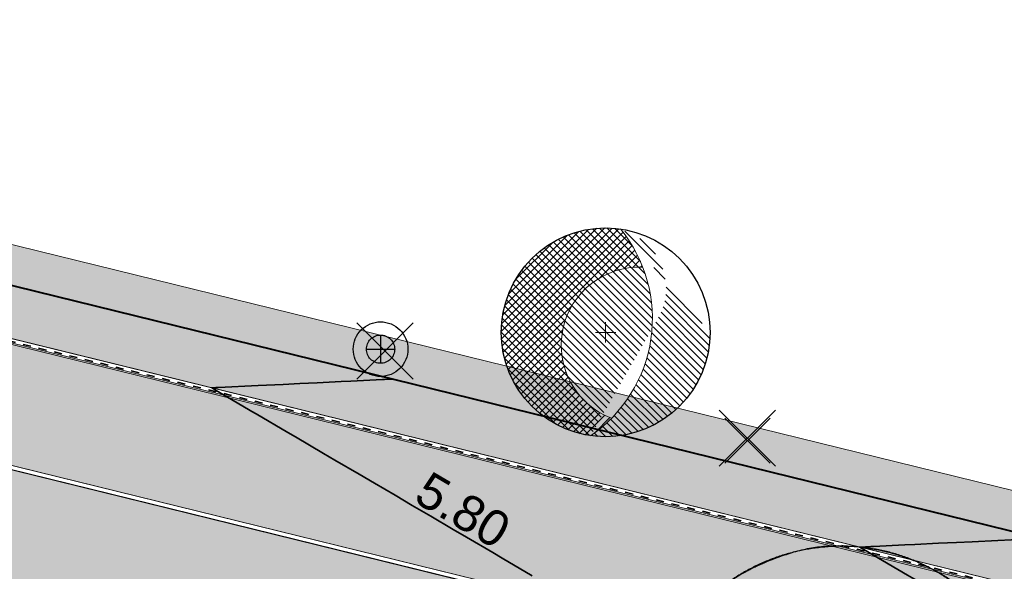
# Model space of a CAD drawing. Header units: metres. Extents: x 538891 to 1080079, y 6588829 to 13178720.
# Tile 534 of 656: x 539889 to 539913, y 6589326 to 6589340. Entities that reach past the tile are written whole.
import ezdxf

# ---------------------------------------------------------------- set-up
doc = ezdxf.new("R2010")
doc.units = ezdxf.units.M
doc.header["$LTSCALE"] = 0.4
doc.linetypes.add('#9_VIA31', pattern=[1, 0.5, -0.5])
doc.layers.add('DENDRO', color=7, linetype='Continuous')
doc.layers.add('KOLDE PST', color=7, linetype='Continuous')
doc.styles.add('Swis721 Lt BT', font='swissl.ttf')

# ---------------------------------------------------------------- blocks, each defined once
blk = doc.blocks.new('#9_019061_PP_TL (2D)')
at = {"linetype": 'Continuous', "lineweight": 0, "true_color": 0xffdf7f}
blk.add_hatch(color=41, dxfattribs=at).paths.add_polyline_path([(540078.0032806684, 6589286.742313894), (539977.6468669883, 6589311.778495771), (539969.9075633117, 6589313.554667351), (539852.4138452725, 6589342.430809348), (539846.469636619, 6589343.924182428), (539792.5735380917, 6589357.385167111), (539787.216163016, 6589358.722468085), (539640.4988541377, 6589395.799547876), (539628.2653642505, 6589398.679031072), (539563.8528905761, 6589414.96441731), (539555.9774451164, 6589416.819425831), (539478.7291213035, 6589436.23695716), (539478.412205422, 6589434.976177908), (539555.6416252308, 6589415.563398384), (539563.5342388, 6589413.704075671), (539630.8259227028, 6589396.690739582), (539632.5627005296, 6589396.29121415), (539640.054637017, 6589394.570937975), (539786.8498664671, 6589357.474166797), (539792.2585289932, 6589356.123910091), (539846.1546275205, 6589342.662925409), (539852.1035803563, 6589341.168376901), (539969.5972983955, 6589312.292234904), (539977.3441096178, 6589310.514182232), (540019.7245198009, 6589299.9414284), (540032.9319836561, 6589296.646527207), (540077.6886104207, 6589285.480972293), (540077.6957445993, 6589285.479145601)])
at = {"linetype": 'Continuous', "lineweight": 0, "true_color": 0xadadad}
h = blk.add_hatch(color=253, dxfattribs=at)
edge = h.paths.add_edge_path()
edge.add_line((539477.7626632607, 6589431.943014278), (539486.2567841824, 6589429.807888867))
edge.add_line((539486.2567841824, 6589429.807888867), (539486.1105153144, 6589429.225990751))
edge.add_line((539486.1105153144, 6589429.225990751), (539487.5652606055, 6589428.86031858))
edge.add_line((539487.5652606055, 6589428.86031858), (539487.7115294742, 6589429.442216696))
edge.add_line((539487.7115294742, 6589429.442216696), (539555.6592118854, 6589412.362541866))
edge.add_line((539555.6592118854, 6589412.362541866), (539562.7557662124, 6589410.648743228))
edge.add_line((539562.7557662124, 6589410.648743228), (539566.8068955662, 6589409.679105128))
edge.add_line((539566.8068955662, 6589409.679105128), (539620.1116983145, 6589396.202067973))
edge.add_arc((539619.5969534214, 6589394.166131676), 2.099999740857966, -13.653471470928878, 75.8112727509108, ccw=False)
edge.add_line((539621.6376095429, 6589393.670428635), (539620.7163126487, 6589389.877732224))
edge.add_line((539620.7163126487, 6589389.877732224), (539624.408929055, 6589388.980746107))
edge.add_line((539624.408929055, 6589388.980746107), (539625.312583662, 6589392.700814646))
edge.add_arc((539627.353239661, 6589392.205112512), 2.099999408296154, 75.81124942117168, 166.3465518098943, ccw=False)
edge.add_line((539627.8679853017, 6589394.241048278), (539632.6017820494, 6589393.044203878))
edge.add_line((539632.6017820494, 6589393.044203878), (539643.071860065, 6589390.610996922))
edge.add_line((539643.071860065, 6589390.610996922), (539786.0372070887, 6589354.482079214))
edge.add_line((539786.0372070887, 6589354.482079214), (539792.3012314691, 6589352.918019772))
edge.add_line((539792.3012314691, 6589352.918019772), (539845.3438683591, 6589339.670194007))
edge.add_line((539845.3438683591, 6589339.670194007), (539851.4124813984, 6589338.145976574))
edge.add_line((539851.4124813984, 6589338.145976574), (539860.7490034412, 6589335.851362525))
edge.add_line((539860.7490034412, 6589335.851362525), (539968.6993229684, 6589309.320678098))
edge.add_line((539968.6993229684, 6589309.320678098), (539969.2265677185, 6589309.197134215))
edge.add_line((539969.2265677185, 6589309.197134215), (539974.9736439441, 6589307.850480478))
edge.add_line((539974.9736439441, 6589307.850480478), (539975.8875834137, 6589307.636268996))
edge.add_line((539975.8875834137, 6589307.636268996), (539978.9424721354, 6589306.920423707))
edge.add_line((539978.9424721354, 6589306.920423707), (540047.1253681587, 6589289.910655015))
edge.add_arc((540046.6170546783, 6589287.873103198), 2.100000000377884, -13.970976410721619, 75.99219687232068, ccw=False)
edge.add_line((540048.6549327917, 6589287.366099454), (540047.8150951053, 6589283.990410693))
edge.add_line((540047.8150951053, 6589283.990410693), (540051.5026840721, 6589283.072975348))
edge.add_line((540051.5026840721, 6589283.072975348), (540052.341280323, 6589286.443674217))
edge.add_arc((540054.3791583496, 6589285.936670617), 2.099999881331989, 75.99219364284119, 166.0290268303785, ccw=False)
edge.add_line((540054.8874719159, 6589287.97422229), (540076.8168840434, 6589282.503433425))
edge.add_line((540076.8168840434, 6589282.503433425), (540083.4395259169, 6589280.809379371))
edge.add_line((540083.4395259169, 6589280.809379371), (540088.49419581, 6589279.535390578))
edge.add_arc((540094.4575246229, 6589303.195456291), 24.40000000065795, 255.8536971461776, 302.8232301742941)
edge.add_line((540107.6835194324, 6589282.690991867), (540136.9506649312, 6589301.569178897))
edge.add_arc((540138.0889677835, 6589299.804450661), 2.09999979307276, 48.26669205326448, 122.8232344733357, ccw=False)
edge.add_line((540139.4868626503, 6589301.371578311), (540137.7712634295, 6589305.668443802))
edge.add_line((540137.7712634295, 6589305.668443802), (540106.0573725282, 6589285.212032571))
edge.add_arc((540094.4575246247, 6589303.195456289), 21.39999999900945, 255.8536971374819, 302.82323016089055, ccw=False)
edge.add_line((540089.2273919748, 6589282.444415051), (540083.9478910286, 6589283.775070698))
edge.add_line((540083.9478910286, 6589283.775070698), (540077.6641051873, 6589285.384020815))
edge.add_line((540077.6641051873, 6589285.384020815), (540032.9077782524, 6589296.549500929))
edge.add_line((540032.9077782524, 6589296.549500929), (540019.7003143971, 6589299.844402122))
edge.add_line((540019.7003143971, 6589299.844402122), (539977.3208196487, 6589310.41692758))
edge.add_line((539977.3208196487, 6589310.41692758), (539969.5741785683, 6589312.194941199))
edge.add_line((539969.5741785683, 6589312.194941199), (539852.0794640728, 6589341.071328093))
edge.add_line((539852.0794640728, 6589341.071328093), (539846.1303289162, 6589342.565922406))
edge.add_line((539846.1303289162, 6589342.565922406), (539792.2343076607, 6589356.026887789))
edge.add_line((539792.2343076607, 6589356.026887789), (539786.8255053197, 6589357.3771794))
edge.add_line((539786.8255053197, 6589357.3771794), (539640.031194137, 6589394.473718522))
edge.add_line((539640.031194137, 6589394.473718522), (539632.5402822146, 6589396.193759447))
edge.add_line((539632.5402822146, 6589396.193759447), (539630.8024549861, 6589396.593526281))
edge.add_line((539630.8024549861, 6589396.593526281), (539563.5105163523, 6589413.606926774))
edge.add_line((539563.5105163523, 6589413.606926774), (539555.6179698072, 6589415.466233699))
edge.add_line((539555.6179698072, 6589415.466233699), (539478.485107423, 6589434.854742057))
edge.add_line((539478.485107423, 6589434.854742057), (539477.7626632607, 6589431.943014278))
at = {"color": 5, "linetype": 'Continuous', "lineweight": 40, "true_color": 0x0000ff}
blk.add_line((539875.6652317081, 6589336.716373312), (539930.2090138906, 6589323.311282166), dxfattribs=at)
at = {"color": 26, "linetype": 'Continuous', "lineweight": 9, "true_color": 0x7f1f00, "flags": 128}
for points in [[(539478.3783714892, 6589434.840327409), (539555.608507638, 6589415.427367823), (539563.5010273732, 6589413.568067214), (539630.7930678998, 6589396.554640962), (539632.5313148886, 6589396.154777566), (539640.0218169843, 6589394.43483074), (539786.8157608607, 6589357.338384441), (539792.2246191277, 6589355.988078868), (539846.1206094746, 6589342.527121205), (539852.0698175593, 6589341.032508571), (539969.5649306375, 6589312.156023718), (539977.311503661, 6589310.378025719), (540019.6906322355, 6589299.805591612), (540032.8980960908, 6589296.510690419), (540077.6543030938, 6589285.345240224), (540083.9380421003, 6589283.736302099), (540089.2176160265, 6589282.405628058, 0.2078616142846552), (540106.079054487, 6589285.178418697), (540137.8949928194, 6589305.700653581)], [(539478.412205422, 6589434.976177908), (539555.6416252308, 6589415.563398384), (539563.5342388, 6589413.704075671), (539630.8259227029, 6589396.690739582), (539632.5627005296, 6589396.29121415), (539640.0546370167, 6589394.570937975), (539786.8498664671, 6589357.474166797), (539792.2585289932, 6589356.123910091), (539846.1546275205, 6589342.662925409), (539852.1035803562, 6589341.168376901), (539969.5972983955, 6589312.292234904), (539977.3441096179, 6589310.514182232), (540019.7245198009, 6589299.9414284), (540032.9319836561, 6589296.646527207), (540077.6886104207, 6589285.480972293), (540083.9725133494, 6589283.871992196), (540089.2518318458, 6589282.541382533, 0.2078616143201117), (540106.0031676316, 6589285.296067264), (540137.8191059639, 6589305.818302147)]]:
    blk.add_lwpolyline(points, format="xyb", dxfattribs=at)
at = {"color": 26, "linetype": '#9_VIA31', "lineweight": 35, "true_color": 0x7f1f00, "flags": 128}
blk.add_lwpolyline([(538967.1483286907, 6589597.119765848), (538965.7734895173, 6589591.531124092), (538963.4364157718, 6589580.668595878, 0.09040084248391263), (538963.1941860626, 6589573.007599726), (538965.8296753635, 6589555.415316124, 0.2761386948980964), (538973.2353764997, 6589546.397497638), (538977.321869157, 6589545.18539376), (538983.1510333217, 6589543.646879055, 0.05419097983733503), (538991.0305051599, 6589542.457839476), (538997.3019925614, 6589542.197423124, -0.05419032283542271), (539002.2450342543, 6589541.451494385), (539020.5147111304, 6589536.629505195), (539037.1212181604, 6589531.450152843, 0.09107514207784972), (539048.3728820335, 6589530.085704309), (539075.1435589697, 6589531.719990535, -0.0767516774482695), (539091.290335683, 6589530.226055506), (539160.9258938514, 6589512.781363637), (539209.5338009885, 6589500.51189191), (539288.5486192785, 6589480.452743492, 0.01912560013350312), (539291.6426194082, 6589479.792093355), (539316.1156700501, 6589475.537682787), (539397.2134255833, 6589455.141470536), (539432.3306023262, 6589446.274454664), (539471.4817875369, 6589436.614109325), (539478.3952884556, 6589434.908252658), (539555.6250664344, 6589415.495383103), (539563.5176330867, 6589413.636071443), (539630.8094953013, 6589396.622690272), (539632.5470077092, 6589396.222995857), (539640.0382270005, 6589394.502884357), (539786.8328136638, 6589357.40627562), (539792.2415740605, 6589356.055994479), (539846.1376184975, 6589342.595023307), (539852.0866989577, 6589341.100442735), (539969.5811145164, 6589312.224129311), (539977.3278066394, 6589310.446103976), (540019.7075760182, 6589299.873510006), (540032.9150398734, 6589296.578608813), (540077.6714567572, 6589285.413106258), (540083.9552777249, 6589283.804147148), (540089.2347239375, 6589282.473505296, 0.2078616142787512), (540106.0411110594, 6589285.23724298), (540137.8570493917, 6589305.759477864)], format="xyb", dxfattribs=at)
at = {"color": 41, "linetype": 'Continuous', "lineweight": 9, "true_color": 0xffdf7f, "flags": 128}
blk.add_lwpolyline([(539640.054637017, 6589394.570937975), (539786.8498664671, 6589357.474166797), (539792.2585289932, 6589356.123910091), (539846.1546275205, 6589342.662925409), (539852.1035803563, 6589341.168376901), (539969.5972983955, 6589312.292234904), (539977.3441096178, 6589310.514182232), (540019.7245198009, 6589299.9414284), (540032.9319836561, 6589296.646527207), (540077.6886104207, 6589285.480972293), (540077.6957445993, 6589285.479145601), (540078.0032806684, 6589286.742313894), (539977.6468669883, 6589311.778495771), (539969.9075633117, 6589313.554667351), (539852.4138452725, 6589342.430809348), (539846.469636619, 6589343.924182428), (539792.5735380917, 6589357.385167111), (539787.216163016, 6589358.722468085), (539640.4988541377, 6589395.799547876)], dxfattribs=at)
at = {"color": 251, "linetype": 'Continuous', "lineweight": 9, "true_color": 0x5b5b5b, "flags": 128}
blk.add_lwpolyline([(539643.071860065, 6589390.610996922), (539786.0372070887, 6589354.482079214), (539792.3012314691, 6589352.918019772), (539845.3438683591, 6589339.670194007), (539851.4124813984, 6589338.145976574), (539860.7490034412, 6589335.851362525), (539968.6993229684, 6589309.320678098), (539969.2265677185, 6589309.197134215), (539974.9736439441, 6589307.850480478), (539975.8875834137, 6589307.636268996), (539978.9424721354, 6589306.920423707), (540047.1253681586, 6589289.910655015, -0.4140253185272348)], format="xyb", dxfattribs=at)
blk.add_lwpolyline([(540032.9077782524, 6589296.549500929), (540019.7003143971, 6589299.844402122), (539977.3208196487, 6589310.41692758), (539969.5741785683, 6589312.194941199), (539852.0794640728, 6589341.071328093), (539846.1303289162, 6589342.565922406), (539792.2343076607, 6589356.026887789), (539786.8255053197, 6589357.3771794), (539640.031194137, 6589394.473718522)], dxfattribs=at)
at = {"color": 144, "linetype": 'Continuous', "lineweight": 9, "true_color": 0x007299, "flags": 128}
for points in [[(539922.4483035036, 6589315.180417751), (539923.2311237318, 6589318.32692747, 0.4150480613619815), (539921.767618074, 6589320.751991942), (539851.5340423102, 6589338.01312504)], [(539922.5453453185, 6589315.156274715), (539923.3281655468, 6589318.302784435, 0.41504806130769), (539921.791484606, 6589320.84910213), (539851.5579088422, 6589338.110235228)]]:
    blk.add_lwpolyline(points, format="xyb", dxfattribs=at)
at = {"color": 5, "linetype": 'Continuous', "lineweight": 35, "true_color": 0x0000ff, "flags": 128}
for points in [[(539898.1037333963, 6589331.201717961), (539897.8980722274, 6589331.191762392), (539897.8509731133, 6589331.189482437), (539897.0501100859, 6589331.150714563), (539896.8088164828, 6589331.139034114), (539896.2021479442, 6589331.109666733), (539895.7666598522, 6589331.088585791), (539895.3541858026, 6589331.068618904), (539894.7245032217, 6589331.038137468), (539893.7207400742, 6589330.989547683), (539893.6823465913, 6589330.987689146), (539893.6582615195, 6589330.986523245), (539893.553092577, 6589330.981432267), (539893.6647213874, 6589330.915974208), (539894.478657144, 6589330.438690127), (539894.5647685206, 6589330.388195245), (539894.6685465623, 6589330.327340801), (539895.4648156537, 6589329.860416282), (539895.6609208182, 6589329.745422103), (539896.3648627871, 6589329.332637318), (539896.6532950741, 6589329.163503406), (539897.2649099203, 6589328.804858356), (539897.6456693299, 6589328.581584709), (539898.1649570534, 6589328.277079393), (539898.5958437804, 6589328.024411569), (539899.0650041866, 6589327.74930043), (539899.6304178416, 6589327.417747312), (539899.9650513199, 6589327.221521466), (539900.6227920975, 6589326.835828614), (539900.865098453, 6589326.693742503), (539901.6151663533, 6589326.253909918)], [(539914.362854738, 6589327.191040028), (539913.3321526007, 6589327.14114619), (539912.6855706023, 6589327.109846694), (539912.2899959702, 6589327.090697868), (539911.8376084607, 6589327.068798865), (539911.2478393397, 6589327.040249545), (539910.9896463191, 6589327.027751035), (539910.2056827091, 6589326.989801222), (539910.1416841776, 6589326.986703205), (539909.8622306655, 6589326.973175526), (539910.1588492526, 6589326.799241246), (539910.1892764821, 6589326.781399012), (539911.0588963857, 6589326.271462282), (539911.1816507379, 6589326.199480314), (539911.958943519, 6589325.74368332), (539912.1740249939, 6589325.617561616), (539912.8589906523, 6589325.215904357), (539913.4273511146, 6589324.88262326), (539913.7590377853, 6589324.688125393)]]:
    blk.add_lwpolyline(points, dxfattribs=at)
at = {"color": 5, "true_color": 0x0000ff, "insert": (539899.6443108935, 6589327.508136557), "char_height": 0.9000000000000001, "attachment_point": 8, "rotation": 329.6130512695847, "line_spacing_factor": 1.004016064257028, "style": 'Swis721 Lt BT'}
blk.add_mtext('5.80', dxfattribs=at)
blk = doc.blocks.new('KOLDE PST TL')
at = {"color": 7}
blk.add_blockref('#9_019061_PP_TL (2D)', (0, 0), dxfattribs=at)
blk = doc.blocks.new('#13_Kolde pst HP -xref$0$puu 26')
at = {"linetype": 'Continuous', "lineweight": 5, "true_color": 0x5ec967}
h = blk.add_hatch(dxfattribs=at)
h.set_pattern_fill('#13_ANSI31', color=93, style=0, pattern_type=2)
h.set_pattern_definition([(135, (-218818.7906777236, -2639434.544310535), (-0.0942926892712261, -0.09429268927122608), [])])
edge = h.paths.add_edge_path()
edge.add_arc((547044.5836899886, 6598586.706567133), 3.570267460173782, -55.61859943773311, 39.17386661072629, ccw=False)
edge.add_line((547046.5998168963, 6598583.760036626), (547048.2952174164, 6598586.710216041))
edge.add_arc((547046.9766945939, 6598587.467941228), 1.520739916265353, 330.1149936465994, 450.0000107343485)
edge.add_arc((547046.976694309, 6598586.360776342), 2.627904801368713, 90, 180.0000000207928)
edge.add_arc((547046.976694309, 6598586.360776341), 2.627904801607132, 179.9999999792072, 270)
edge.add_arc((547046.976694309, 6598586.360776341), 2.627904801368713, 270, 360.0000000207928)
edge.add_line((547049.6045991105, 6598586.360776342), (547047.3514780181, 6598588.961818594))
at = {"linetype": 'Continuous', "lineweight": 5, "true_color": 0x00cc66}
h = blk.add_hatch(dxfattribs=at)
h.set_pattern_fill('#13_ANSI31_1', color=112, style=0, pattern_type=2)
h.set_pattern_definition([(45, (-218818.7906777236, -2639434.544310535), (-0.09429268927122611, 0.09429268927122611), [])])
edge = h.paths.add_edge_path()
edge.add_arc((547044.5836938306, 6598586.706569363), 3.570263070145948, 21.24914770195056, 39.17387791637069)
edge.add_arc((547046.9766943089, 6598586.360776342), 2.627904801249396, 81.8006951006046, 180.0000000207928)
edge.add_arc((547046.9766942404, 6598586.360776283), 2.627904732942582, 179.9999987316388, 261.754573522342)
edge.add_arc((547044.5836899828, 6598586.70656713), 3.570267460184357, 304.3814007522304, 315.4138937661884)
edge.add_arc((547047.8255859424, 6598586.037062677), 1.965322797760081, 168.331521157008, 249.1605476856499, ccw=False)
edge.add_arc((547047.8255861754, 6598586.037062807), 1.965323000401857, 87.50250971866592, 168.331526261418, ccw=False)
at = {"color": 114, "linetype": 'Continuous', "lineweight": 5, "true_color": 0x00994c}
for p, q in [((547046.976694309, 6598586.106909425), (547046.976694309, 6598586.614643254)), ((547046.7228273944, 6598586.360776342), (547047.2305612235, 6598586.360776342))]:
    blk.add_line(p, q, dxfattribs=at)
at = {"color": 13, "linetype": 'Continuous', "lineweight": 30, "true_color": 0xd8524f, "flags": 128}
blk.add_lwpolyline([(547049.6045991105, 6598586.360776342), (547049.5919450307, 6598586.103196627), (547049.5541046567, 6598585.848097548), (547049.4914424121, 6598585.597935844), (547049.4045617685, 6598585.355120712), (547049.2942994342, 6598585.121990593), (547049.1617172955, 6598584.900790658), (547049.0080921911, 6598584.693651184), (547048.8349036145, 6598584.502567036), (547048.6438194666, 6598584.329378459), (547048.436679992, 6598584.175753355), (547048.2154800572, 6598584.043171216), (547047.9823499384, 6598583.932908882), (547047.7395348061, 6598583.846028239), (547047.489373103, 6598583.783365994), (547047.2342740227, 6598583.74552562), (547046.976694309, 6598583.73287154), (547046.7191145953, 6598583.74552562), (547046.4640155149, 6598583.783365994), (547046.2138538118, 6598583.846028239), (547045.9710386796, 6598583.932908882), (547045.7379085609, 6598584.043171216), (547045.5167086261, 6598584.175753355), (547045.3095691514, 6598584.329378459), (547045.1184850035, 6598584.502567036), (547044.9452964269, 6598584.693651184), (547044.7916713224, 6598584.900790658), (547044.6590891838, 6598585.121990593), (547044.5488268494, 6598585.355120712), (547044.4619462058, 6598585.597935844), (547044.3992839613, 6598585.848097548), (547044.3614435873, 6598586.103196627), (547044.3487895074, 6598586.360776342), (547044.3614435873, 6598586.618356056), (547044.3992839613, 6598586.873455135), (547044.4619462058, 6598587.123616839), (547044.5488268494, 6598587.36643197), (547044.6590891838, 6598587.59956209), (547044.7916713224, 6598587.820762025), (547044.9452964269, 6598588.027901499), (547045.1184850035, 6598588.218985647), (547045.3095691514, 6598588.392174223), (547045.5167086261, 6598588.545799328), (547045.7379085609, 6598588.678381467), (547045.9710386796, 6598588.788643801), (547046.2138538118, 6598588.875524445), (547046.4640155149, 6598588.938186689), (547046.7191145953, 6598588.976027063), (547046.976694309, 6598588.988681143), (547047.2342740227, 6598588.976027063), (547047.489373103, 6598588.938186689), (547047.7395348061, 6598588.875524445), (547047.9823499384, 6598588.788643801), (547048.2154800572, 6598588.678381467), (547048.436679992, 6598588.545799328), (547048.6438194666, 6598588.392174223), (547048.8349036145, 6598588.218985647), (547049.0080921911, 6598588.027901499), (547049.1617172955, 6598587.820762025), (547049.2942994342, 6598587.59956209), (547049.4045617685, 6598587.36643197), (547049.4914424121, 6598587.123616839), (547049.5541046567, 6598586.873455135), (547049.5919450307, 6598586.618356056)], close=True, dxfattribs=at)
at = {"color": 112, "linetype": 'Continuous', "lineweight": 5, "true_color": 0x00cc66, "flags": 128}
for points in [[(547046.5998168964, 6598583.760036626, 0.2098046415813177), (547048.1172568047, 6598586.195964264, 0.2098046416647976), (547047.3514780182, 6598588.961818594)], [(547047.9112263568, 6598588.000519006, 0.3680721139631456), (547045.9008780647, 6598586.434546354, 0.3680721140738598), (547047.1264212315, 6598584.20030945)]]:
    blk.add_lwpolyline(points, format="xyb", dxfattribs=at)
blk = doc.blocks.new('#13_Kolde pst HP -xref$0$likvideeritav')
at = {"color": 1, "linetype": 'Continuous', "lineweight": 25, "true_color": 0xff0000}
for p, q in [((0.7071067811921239, -0.7071067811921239), (-0.7071067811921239, 0.7071067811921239)), ((0.7071067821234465, 0.7071067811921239), (-0.7071067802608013, -0.7071067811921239))]:
    blk.add_line(p, q, dxfattribs=at)
blk = doc.blocks.new('#13_KOLDE TAIM (2D)')
at = {"linetype": 'Continuous', "lineweight": 0, "true_color": 0xc4f877}
for points in [[(539876.5040698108, 6589340.129509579), (539877.4751716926, 6589339.890844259), (539876.8749989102, 6589337.448809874), (539929.4765773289, 6589324.521049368), (539930.0732406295, 6589326.948804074), (539931.0480127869, 6589326.70923672), (539930.8244222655, 6589325.734429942), (539930.8056771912, 6589325.739036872), (539930.2090138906, 6589323.311282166), (539875.6652317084, 6589336.716373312), (539876.2654044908, 6589339.158407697)], [(539922.4483035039, 6589315.180417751), (539923.2311237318, 6589318.32692747), (539923.287720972, 6589318.708500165), (539923.2183792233, 6589319.341259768), (539922.9132633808, 6589319.978526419), (539922.5000607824, 6589320.402411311), (539922.0376119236, 6589320.664917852), (539921.3251792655, 6589320.840039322), (539851.5339907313, 6589338.012904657), (539851.3969540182, 6589337.34410566), (539851.3566365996, 6589336.380441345), (539851.5349035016, 6589335.329009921), (539851.9134759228, 6589334.388822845), (539852.4984182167, 6589333.525006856), (539853.2316989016, 6589332.823832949), (539853.9911126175, 6589332.342006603), (539854.961127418, 6589331.971054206), (539920.2403896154, 6589315.7297247)]]:
    blk.add_hatch(color=71, dxfattribs=at).paths.add_polyline_path(points)
at = {"color": 71, "linetype": 'Continuous', "lineweight": 5, "true_color": 0xc4f877, "flags": 128}
for points in [[(539876.5040698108, 6589340.129509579), (539877.4751716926, 6589339.890844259), (539876.8749989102, 6589337.448809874), (539929.4765773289, 6589324.521049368), (539930.0732406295, 6589326.948804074), (539931.0480127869, 6589326.70923672), (539930.8244222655, 6589325.734429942), (539930.8056771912, 6589325.739036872), (539930.2090138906, 6589323.311282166), (539875.6652317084, 6589336.716373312), (539876.2654044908, 6589339.158407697)], [(539922.4483035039, 6589315.180417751), (539923.2311237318, 6589318.32692747), (539923.287720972, 6589318.708500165), (539923.2183792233, 6589319.341259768), (539922.9132633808, 6589319.978526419), (539922.5000607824, 6589320.402411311), (539922.0376119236, 6589320.664917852), (539921.3251792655, 6589320.840039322), (539851.5339907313, 6589338.012904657), (539851.3969540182, 6589337.34410566), (539851.3566365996, 6589336.380441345), (539851.5349035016, 6589335.329009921), (539851.9134759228, 6589334.388822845), (539852.4984182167, 6589333.525006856), (539853.2316989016, 6589332.823832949), (539853.9911126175, 6589332.342006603), (539854.961127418, 6589331.971054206), (539920.2403896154, 6589315.7297247)]]:
    blk.add_lwpolyline(points, close=True, dxfattribs=at)
at = {"color": 92, "true_color": 0x00cc00}
blk.add_blockref('#13_Kolde pst HP -xref$0$puu 26', (-7143.512642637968, -9253.984776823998), dxfattribs=at)
at = {"color": 1, "true_color": 0xff0000}
for p in [(539897.914583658, 6589331.906322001), (539907.030483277, 6589329.715343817)]:
    blk.add_blockref('#13_Kolde pst HP -xref$0$likvideeritav', p, dxfattribs=at)
blk = doc.blocks.new('Kolde pst Taim')
at = {"color": 13, "true_color": 0xff4646}
blk.add_blockref('#13_KOLDE TAIM (2D)', (0, 0), dxfattribs=at)
blk = doc.blocks.new('#15_019061_PP_ELV-4-01_v01_Puhas$0$A$C2D7D09D12')
at = {"color": 1, "linetype": 'Continuous', "lineweight": 25, "true_color": 0xff0000}
for p, q in [((0.0353555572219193, 0.03535634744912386), (1.170666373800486, 1.170667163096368)), ((0.03535555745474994, 1.170667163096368), (1.170666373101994, 0.03535634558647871))]:
    blk.add_line(p, q, dxfattribs=at)
blk = doc.blocks.new('#15_Kolde pst ELV-3 (2D)')
at = {"color": 1, "linetype": 'Continuous', "lineweight": 25, "true_color": 0xff0000}
for p, q in [((539897.8010943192, 6589332.309642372), (539897.8010943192, 6589331.597801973)), ((539897.4451741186, 6589331.953722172), (539898.1570145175, 6589331.953722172))]:
    blk.add_line(p, q, dxfattribs=at)
at = {"color": 1, "linetype": 'Continuous', "lineweight": 25, "true_color": 0xff0000, "flags": 128}
for points in [[(539898.4888217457, 6589331.953722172), (539898.4855101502, 6589331.886313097), (539898.475607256, 6589331.819553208), (539898.4592084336, 6589331.754085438), (539898.4364716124, 6589331.69054028), (539898.4076157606, 6589331.629529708), (539898.3729187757, 6589331.571641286), (539898.3327148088, 6589331.517432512), (539898.2873910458, 6589331.467425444), (539898.2373839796, 6589331.422101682), (539898.1831752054, 6589331.381897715), (539898.1252867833, 6589331.34720073), (539898.0642762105, 6589331.318344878), (539898.0007310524, 6589331.295608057), (539897.9352632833, 6589331.279209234), (539897.8685033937, 6589331.26930634), (539897.801094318, 6589331.265994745), (539897.7336852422, 6589331.26930634), (539897.6669253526, 6589331.279209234), (539897.6014575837, 6589331.295608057), (539897.5379124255, 6589331.318344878), (539897.4769018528, 6589331.34720073), (539897.4190134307, 6589331.381897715), (539897.3648046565, 6589331.422101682), (539897.3147975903, 6589331.467425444), (539897.2694738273, 6589331.517432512), (539897.2292698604, 6589331.571641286), (539897.1945728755, 6589331.629529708), (539897.1657170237, 6589331.69054028), (539897.1429802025, 6589331.754085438), (539897.12658138, 6589331.819553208), (539897.1166784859, 6589331.886313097), (539897.1133668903, 6589331.953722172), (539897.1166784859, 6589332.021131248), (539897.12658138, 6589332.087891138), (539897.1429802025, 6589332.153358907), (539897.1657170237, 6589332.216904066), (539897.1945728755, 6589332.277914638), (539897.2292698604, 6589332.33580306), (539897.2694738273, 6589332.390011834), (539897.3147975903, 6589332.440018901), (539897.3648046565, 6589332.485342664), (539897.4190134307, 6589332.525546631), (539897.4769018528, 6589332.560243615), (539897.5379124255, 6589332.589099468), (539897.6014575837, 6589332.611836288), (539897.6669253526, 6589332.628235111), (539897.7336852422, 6589332.638138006), (539897.801094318, 6589332.6414496), (539897.8685033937, 6589332.638138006), (539897.9352632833, 6589332.628235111), (539898.0007310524, 6589332.611836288), (539898.0642762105, 6589332.589099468), (539898.1252867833, 6589332.560243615), (539898.1831752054, 6589332.525546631), (539898.2373839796, 6589332.485342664), (539898.2873910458, 6589332.440018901), (539898.3327148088, 6589332.390011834), (539898.3729187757, 6589332.33580306), (539898.4076157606, 6589332.277914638), (539898.4364716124, 6589332.216904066), (539898.4592084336, 6589332.153358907), (539898.475607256, 6589332.087891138), (539898.4855101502, 6589332.021131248)], [(539898.4888217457, 6589331.953722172), (539898.4855101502, 6589331.886313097), (539898.475607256, 6589331.819553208), (539898.4592084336, 6589331.754085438), (539898.4364716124, 6589331.69054028), (539898.4076157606, 6589331.629529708), (539898.3729187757, 6589331.571641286), (539898.3327148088, 6589331.517432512), (539898.2873910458, 6589331.467425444), (539898.2373839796, 6589331.422101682), (539898.1831752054, 6589331.381897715), (539898.1252867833, 6589331.34720073), (539898.0642762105, 6589331.318344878), (539898.0007310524, 6589331.295608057), (539897.9352632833, 6589331.279209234), (539897.8685033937, 6589331.26930634), (539897.801094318, 6589331.265994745), (539897.7336852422, 6589331.26930634), (539897.6669253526, 6589331.279209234), (539897.6014575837, 6589331.295608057), (539897.5379124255, 6589331.318344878), (539897.4769018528, 6589331.34720073), (539897.4190134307, 6589331.381897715), (539897.3648046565, 6589331.422101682), (539897.3147975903, 6589331.467425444), (539897.2694738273, 6589331.517432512), (539897.2292698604, 6589331.571641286), (539897.1945728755, 6589331.629529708), (539897.1657170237, 6589331.69054028), (539897.1429802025, 6589331.754085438), (539897.12658138, 6589331.819553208), (539897.1166784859, 6589331.886313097), (539897.1133668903, 6589331.953722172), (539897.1166784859, 6589332.021131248), (539897.12658138, 6589332.087891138), (539897.1429802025, 6589332.153358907), (539897.1657170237, 6589332.216904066), (539897.1945728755, 6589332.277914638), (539897.2292698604, 6589332.33580306), (539897.2694738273, 6589332.390011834), (539897.3147975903, 6589332.440018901), (539897.3648046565, 6589332.485342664), (539897.4190134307, 6589332.525546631), (539897.4769018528, 6589332.560243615), (539897.5379124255, 6589332.589099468), (539897.6014575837, 6589332.611836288), (539897.6669253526, 6589332.628235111), (539897.7336852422, 6589332.638138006), (539897.801094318, 6589332.6414496), (539897.8685033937, 6589332.638138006), (539897.9352632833, 6589332.628235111), (539898.0007310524, 6589332.611836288), (539898.0642762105, 6589332.589099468), (539898.1252867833, 6589332.560243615), (539898.1831752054, 6589332.525546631), (539898.2373839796, 6589332.485342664), (539898.2873910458, 6589332.440018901), (539898.3327148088, 6589332.390011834), (539898.3729187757, 6589332.33580306), (539898.4076157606, 6589332.277914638), (539898.4364716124, 6589332.216904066), (539898.4592084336, 6589332.153358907), (539898.475607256, 6589332.087891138), (539898.4855101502, 6589332.021131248)], [(539898.1570145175, 6589331.953722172), (539898.1553006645, 6589331.918835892), (539898.1501756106, 6589331.884285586), (539898.1416887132, 6589331.850403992), (539898.1299217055, 6589331.817517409), (539898.1149879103, 6589331.785942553), (539898.0970311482, 6589331.755983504), (539898.0762243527, 6589331.727928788), (539898.0527679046, 6589331.702048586), (539898.0268877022, 6589331.678592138), (539897.9988329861, 6589331.657785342), (539897.9688739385, 6589331.63982858), (539897.9372990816, 6589331.624894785), (539897.9044124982, 6589331.613127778), (539897.8705309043, 6589331.604640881), (539897.8359805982, 6589331.599515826), (539897.801094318, 6589331.597801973), (539897.7662080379, 6589331.599515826), (539897.7316577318, 6589331.604640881), (539897.6977761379, 6589331.613127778), (539897.6648895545, 6589331.624894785), (539897.6333146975, 6589331.63982858), (539897.60335565, 6589331.657785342), (539897.5753009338, 6589331.678592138), (539897.5494207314, 6589331.702048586), (539897.5259642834, 6589331.727928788), (539897.5051574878, 6589331.755983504), (539897.4872007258, 6589331.785942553), (539897.4722669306, 6589331.817517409), (539897.4604999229, 6589331.850403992), (539897.4520130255, 6589331.884285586), (539897.4468879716, 6589331.918835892), (539897.4451741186, 6589331.953722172), (539897.4468879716, 6589331.988608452), (539897.4520130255, 6589332.023158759), (539897.4604999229, 6589332.057040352), (539897.4722669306, 6589332.089926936), (539897.4872007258, 6589332.121501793), (539897.5051574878, 6589332.151460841), (539897.5259642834, 6589332.179515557), (539897.5494207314, 6589332.20539576), (539897.5753009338, 6589332.228852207), (539897.60335565, 6589332.249659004), (539897.6333146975, 6589332.267615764), (539897.6648895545, 6589332.282549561), (539897.6977761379, 6589332.294316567), (539897.7316577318, 6589332.302803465), (539897.7662080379, 6589332.307928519), (539897.801094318, 6589332.309642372), (539897.8359805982, 6589332.307928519), (539897.8705309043, 6589332.302803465), (539897.9044124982, 6589332.294316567), (539897.9372990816, 6589332.282549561), (539897.9688739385, 6589332.267615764), (539897.9988329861, 6589332.249659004), (539898.0268877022, 6589332.228852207), (539898.0527679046, 6589332.20539576), (539898.0762243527, 6589332.179515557), (539898.0970311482, 6589332.151460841), (539898.1149879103, 6589332.121501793), (539898.1299217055, 6589332.089926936), (539898.1416887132, 6589332.057040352), (539898.1501756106, 6589332.023158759), (539898.1553006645, 6589331.988608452)], [(539898.1570145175, 6589331.953722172), (539898.1553006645, 6589331.918835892), (539898.1501756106, 6589331.884285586), (539898.1416887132, 6589331.850403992), (539898.1299217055, 6589331.817517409), (539898.1149879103, 6589331.785942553), (539898.0970311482, 6589331.755983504), (539898.0762243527, 6589331.727928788), (539898.0527679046, 6589331.702048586), (539898.0268877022, 6589331.678592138), (539897.9988329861, 6589331.657785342), (539897.9688739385, 6589331.63982858), (539897.9372990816, 6589331.624894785), (539897.9044124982, 6589331.613127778), (539897.8705309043, 6589331.604640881), (539897.8359805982, 6589331.599515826), (539897.801094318, 6589331.597801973), (539897.7662080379, 6589331.599515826), (539897.7316577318, 6589331.604640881), (539897.6977761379, 6589331.613127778), (539897.6648895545, 6589331.624894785), (539897.6333146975, 6589331.63982858), (539897.60335565, 6589331.657785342), (539897.5753009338, 6589331.678592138), (539897.5494207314, 6589331.702048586), (539897.5259642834, 6589331.727928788), (539897.5051574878, 6589331.755983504), (539897.4872007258, 6589331.785942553), (539897.4722669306, 6589331.817517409), (539897.4604999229, 6589331.850403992), (539897.4520130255, 6589331.884285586), (539897.4468879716, 6589331.918835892), (539897.4451741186, 6589331.953722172), (539897.4468879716, 6589331.988608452), (539897.4520130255, 6589332.023158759), (539897.4604999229, 6589332.057040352), (539897.4722669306, 6589332.089926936), (539897.4872007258, 6589332.121501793), (539897.5051574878, 6589332.151460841), (539897.5259642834, 6589332.179515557), (539897.5494207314, 6589332.20539576), (539897.5753009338, 6589332.228852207), (539897.60335565, 6589332.249659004), (539897.6333146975, 6589332.267615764), (539897.6648895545, 6589332.282549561), (539897.6977761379, 6589332.294316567), (539897.7316577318, 6589332.302803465), (539897.7662080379, 6589332.307928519), (539897.801094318, 6589332.309642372), (539897.8359805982, 6589332.307928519), (539897.8705309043, 6589332.302803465), (539897.9044124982, 6589332.294316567), (539897.9372990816, 6589332.282549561), (539897.9688739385, 6589332.267615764), (539897.9988329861, 6589332.249659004), (539898.0268877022, 6589332.228852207), (539898.0527679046, 6589332.20539576), (539898.0762243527, 6589332.179515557), (539898.0970311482, 6589332.151460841), (539898.1149879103, 6589332.121501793), (539898.1299217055, 6589332.089926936), (539898.1416887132, 6589332.057040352), (539898.1501756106, 6589332.023158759), (539898.1553006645, 6589331.988608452)]]:
    blk.add_lwpolyline(points, close=True, dxfattribs=at)
at = {"color": 7}
blk.add_blockref('#15_019061_PP_ELV-4-01_v01_Puhas$0$A$C2D7D09D12', (539906.4308897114, 6589329.050640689), dxfattribs=at)
blk = doc.blocks.new('Kolde pst EL')
at = {"color": 13, "true_color": 0xff4646}
blk.add_blockref('#15_Kolde pst ELV-3 (2D)', (0, 0), dxfattribs=at)

msp = doc.modelspace()

# ---------------------------------------------------------------- linework, layer by layer
at = {"layer": 'DENDRO', "color": 5, "linetype": 'Continuous', "lineweight": 25, "true_color": 0x0000ff}
msp.add_open_spline([(539904.4373442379, 6589321.583807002), (539904.3341761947, 6589322.908303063), (539905.4685845, 6589325.321945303), (539907.639773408, 6589326.853504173), (539910.2659746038, 6589327.092599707), (539912.6434995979, 6589325.975166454), (539914.1352924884, 6589323.80061975), (539914.3416285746, 6589321.151627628), (539913.2072202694, 6589318.737985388), (539911.0360313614, 6589317.206426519), (539908.4098301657, 6589316.967330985), (539906.0323051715, 6589318.084764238), (539904.540512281, 6589320.259310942), (539904.4373442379, 6589321.583807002)], degree=2, dxfattribs=at)
msp.add_open_spline([(539911.4547371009, 6589326.533883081), (539911.4177660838, 6589326.551259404), (539911.3807950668, 6589326.568635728), (539910.6843819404, 6589326.88735694), (539908.9138041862, 6589327.07976856), (539907.3172547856, 6589326.569042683), (539906.2775859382, 6589325.929305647), (539904.8993140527, 6589324.487114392), (539904.412718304, 6589322.538177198), (539904.4718183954, 6589320.618664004), (539905.4990715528, 6589318.750256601), (539906.6204834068, 6589317.826610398), (539907.6382567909, 6589317.292562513), (539909.2688180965, 6589316.969042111), (539910.8249561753, 6589317.283256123), (539912.4597550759, 6589318.026178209), (539913.6616264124, 6589319.627665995), (539914.1486397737, 6589320.872995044), (539914.342101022, 6589322.842123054), (539913.4798139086, 6589324.92678451), (539912.2137160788, 6589326.161471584), (539911.5286791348, 6589326.499130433), (539911.4917081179, 6589326.516506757), (539911.4547371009, 6589326.533883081)], degree=2, knots=[0, 0, 0, 0.002945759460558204, 0.002945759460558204, 0.05817354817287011, 0.113401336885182, 0.1686291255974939, 0.2238569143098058, 0.2790847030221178, 0.3343124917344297, 0.3895402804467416, 0.4447680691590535, 0.4999958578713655, 0.5552236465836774, 0.6104514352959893, 0.6656792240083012, 0.7209070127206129, 0.7761348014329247, 0.8313625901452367, 0.8865903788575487, 0.9418181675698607, 0.9970459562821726, 0.9970459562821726, 1, 1, 1], dxfattribs=at)

# ---------------------------------------------------------------- block references
at = {"layer": 'KOLDE PST', "color": 7}
for name in ['KOLDE PST TL', 'Kolde pst Taim', 'Kolde pst EL']:
    msp.add_blockref(name, (0, 0), dxfattribs=at)

doc.saveas('drawing.dxf')
